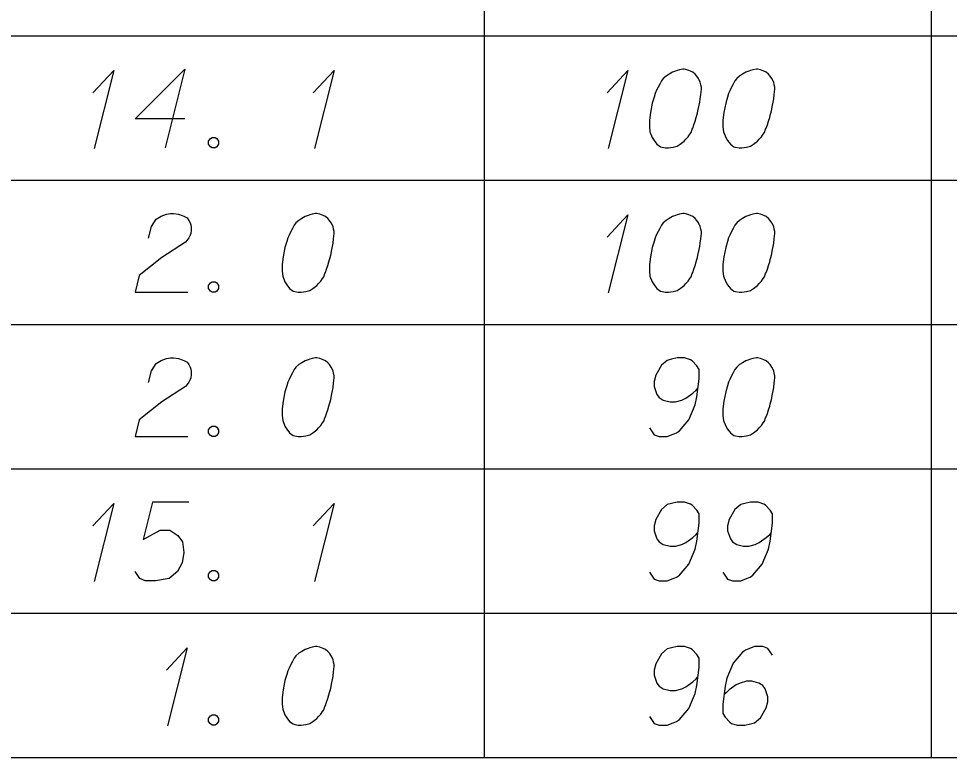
# Model space of a CAD drawing. Extents: x 2074207 to 2076812, y 516372 to 523312.
# Drawn here: x 2076621.8 to 2076678.5, y 519762.1 to 519807.1 of the extents above; entities that cross this region are included whole.
import ezdxf

# ---------------------------------------------------------------- set-up
doc = ezdxf.new("R2010")
doc.units = 0
for name, color, linetype in [('Prop DirtTable_ Soil Test Results - Outline (Major)', 7, 'Continuous'), ('Prop DirtTable_ Soil Test Results - Outline (Minor)', 7, 'Continuous'), ('Prop DirtTable_ Soil Test Results - Tx (Sample Data)', 7, 'Continuous')]:
    doc.layers.add(name, color=color, linetype=linetype)

msp = doc.modelspace()

# ---------------------------------------------------------------- linework, layer by layer
at = {"layer": 'Prop DirtTable_ Soil Test Results - Outline (Major)'}
msp.add_line((2076260.609, 519762.059), (2076811.903, 519762.059), dxfattribs=at)
at = {"layer": 'Prop DirtTable_ Soil Test Results - Outline (Minor)'}
for p, q in [((2076650.154, 519814.859), (2076650.154, 519806.059)), ((2076677.413, 519814.859), (2076677.413, 519806.059)), ((2076260.609, 519806.059), (2076811.903, 519806.059)), ((2076260.609, 519806.059), (2076811.903, 519806.059)), ((2076650.154, 519806.059), (2076650.154, 519797.259)), ((2076677.413, 519806.059), (2076677.413, 519797.259)), ((2076260.609, 519797.259), (2076811.903, 519797.259)), ((2076260.609, 519797.259), (2076811.903, 519797.259)), ((2076650.154, 519797.259), (2076650.154, 519788.459)), ((2076677.413, 519797.259), (2076677.413, 519788.459)), ((2076260.609, 519788.459), (2076811.903, 519788.459)), ((2076260.609, 519788.459), (2076811.903, 519788.459)), ((2076650.154, 519788.459), (2076650.154, 519779.659)), ((2076677.413, 519788.459), (2076677.413, 519779.659)), ((2076260.609, 519779.659), (2076811.903, 519779.659)), ((2076260.609, 519779.659), (2076811.903, 519779.659)), ((2076650.154, 519779.659), (2076650.154, 519770.859)), ((2076677.413, 519779.659), (2076677.413, 519770.859)), ((2076260.609, 519770.859), (2076811.903, 519770.859)), ((2076260.609, 519770.859), (2076811.903, 519770.859)), ((2076650.154, 519770.859), (2076650.154, 519762.059)), ((2076677.413, 519770.859), (2076677.413, 519762.059)), ((2076260.609, 519762.059), (2076811.903, 519762.059))]:
    msp.add_line(p, q, dxfattribs=at)
at = {"layer": 'Prop DirtTable_ Soil Test Results - Tx (Sample Data)'}
for points in [[(2076626.3, 519802.582), (2076627.57, 519803.943), (2076626.371, 519799.181)], [(2076631.909, 519800.995), (2076628.876, 519800.995), (2076631.909, 519804.018), (2076630.71, 519799.218)], [(2076639.74, 519802.582), (2076641.01, 519803.943), (2076639.811, 519799.181)], [(2076657.66, 519802.582), (2076658.93, 519803.943), (2076657.731, 519799.181)], [(2076662.352, 519804.018), (2076662.282, 519804.018), (2076662.07, 519803.981), (2076661.929, 519803.943), (2076661.823, 519803.905), (2076661.647, 519803.83), (2076661.435, 519803.716), (2076661.259, 519803.603), (2076661.082, 519803.452), (2076660.976, 519803.3), (2076660.871, 519803.111), (2076660.765, 519802.922), (2076660.659, 519802.696), (2076660.588, 519802.544), (2076660.518, 519802.318), (2076660.412, 519801.94), (2076660.306, 519801.373), (2076660.236, 519800.919), (2076660.236, 519800.504), (2076660.271, 519800.201), (2076660.412, 519799.861), (2076660.518, 519799.672), (2076660.694, 519799.445), (2076660.906, 519799.294), (2076661.012, 519799.256), (2076661.223, 519799.218), (2076661.4, 519799.218), (2076661.682, 519799.256), (2076661.929, 519799.332), (2076662.105, 519799.445), (2076662.352, 519799.634), (2076662.458, 519799.748), (2076662.599, 519799.899), (2076662.705, 519800.05), (2076662.775, 519800.163), (2076662.846, 519800.352), (2076662.881, 519800.428), (2076662.952, 519800.617), (2076663.022, 519800.844), (2076663.093, 519801.07), (2076663.128, 519801.222), (2076663.163, 519801.335), (2076663.199, 519801.486), (2076663.269, 519801.826), (2076663.305, 519802.015), (2076663.34, 519802.204), (2076663.375, 519802.469), (2076663.41, 519802.809), (2076663.41, 519802.922), (2076663.375, 519803.074), (2076663.34, 519803.225), (2076663.234, 519803.452), (2076663.128, 519803.603), (2076663.022, 519803.716), (2076662.881, 519803.83), (2076662.74, 519803.905), (2076662.634, 519803.943), (2076662.529, 519803.981), (2076662.352, 519804.018)], [(2076666.832, 519804.018), (2076666.762, 519804.018), (2076666.55, 519803.981), (2076666.409, 519803.943), (2076666.303, 519803.905), (2076666.127, 519803.83), (2076665.915, 519803.716), (2076665.739, 519803.603), (2076665.562, 519803.452), (2076665.456, 519803.3), (2076665.351, 519803.111), (2076665.245, 519802.922), (2076665.139, 519802.696), (2076665.068, 519802.544), (2076664.998, 519802.318), (2076664.892, 519801.94), (2076664.786, 519801.373), (2076664.716, 519800.919), (2076664.716, 519800.504), (2076664.751, 519800.201), (2076664.892, 519799.861), (2076664.998, 519799.672), (2076665.174, 519799.445), (2076665.386, 519799.294), (2076665.492, 519799.256), (2076665.703, 519799.218), (2076665.88, 519799.218), (2076666.162, 519799.256), (2076666.409, 519799.332), (2076666.585, 519799.445), (2076666.832, 519799.634), (2076666.938, 519799.748), (2076667.079, 519799.899), (2076667.185, 519800.05), (2076667.255, 519800.163), (2076667.326, 519800.352), (2076667.361, 519800.428), (2076667.432, 519800.617), (2076667.502, 519800.844), (2076667.573, 519801.07), (2076667.608, 519801.222), (2076667.643, 519801.335), (2076667.679, 519801.486), (2076667.749, 519801.826), (2076667.785, 519802.015), (2076667.82, 519802.204), (2076667.855, 519802.469), (2076667.89, 519802.809), (2076667.89, 519802.922), (2076667.855, 519803.074), (2076667.82, 519803.225), (2076667.714, 519803.452), (2076667.608, 519803.603), (2076667.502, 519803.716), (2076667.361, 519803.83), (2076667.22, 519803.905), (2076667.114, 519803.943), (2076667.009, 519803.981), (2076666.832, 519804.018)], [(2076633.567, 519799.861), (2076633.744, 519799.861), (2076633.849, 519799.785), (2076633.955, 519799.634), (2076633.955, 519799.445), (2076633.849, 519799.294), (2076633.744, 519799.218), (2076633.567, 519799.218), (2076633.461, 519799.294), (2076633.356, 519799.445), (2076633.356, 519799.634), (2076633.461, 519799.785), (2076633.567, 519799.861)], [(2076629.687, 519793.707), (2076629.863, 519794.425), (2076630.146, 519794.878), (2076630.463, 519795.067), (2076630.78, 519795.181), (2076631.027, 519795.218), (2076631.204, 519795.218), (2076631.521, 519795.181), (2076631.733, 519795.105), (2076631.839, 519795.067), (2076632.05, 519794.954), (2076632.156, 519794.803), (2076632.227, 519794.652), (2076632.262, 519794.538), (2076632.297, 519794.387), (2076632.297, 519794.198), (2076632.262, 519794.009), (2076632.227, 519793.896), (2076632.156, 519793.744), (2076632.05, 519793.593), (2076631.945, 519793.48), (2076630.498, 519792.535), (2076629.123, 519791.439), (2076628.876, 519790.418), (2076632.086, 519790.418)], [(2076639.952, 519795.218), (2076639.882, 519795.218), (2076639.67, 519795.181), (2076639.529, 519795.143), (2076639.423, 519795.105), (2076639.247, 519795.03), (2076639.035, 519794.916), (2076638.859, 519794.803), (2076638.682, 519794.652), (2076638.576, 519794.5), (2076638.471, 519794.311), (2076638.365, 519794.122), (2076638.259, 519793.896), (2076638.188, 519793.744), (2076638.118, 519793.518), (2076638.012, 519793.14), (2076637.906, 519792.573), (2076637.836, 519792.119), (2076637.836, 519791.704), (2076637.871, 519791.401), (2076638.012, 519791.061), (2076638.118, 519790.872), (2076638.294, 519790.645), (2076638.506, 519790.494), (2076638.612, 519790.456), (2076638.823, 519790.418), (2076639, 519790.418), (2076639.282, 519790.456), (2076639.529, 519790.532), (2076639.705, 519790.645), (2076639.952, 519790.834), (2076640.058, 519790.948), (2076640.199, 519791.099), (2076640.305, 519791.25), (2076640.375, 519791.363), (2076640.446, 519791.552), (2076640.481, 519791.628), (2076640.552, 519791.817), (2076640.622, 519792.044), (2076640.693, 519792.27), (2076640.728, 519792.422), (2076640.763, 519792.535), (2076640.799, 519792.686), (2076640.869, 519793.026), (2076640.905, 519793.215), (2076640.94, 519793.404), (2076640.975, 519793.669), (2076641.01, 519794.009), (2076641.01, 519794.122), (2076640.975, 519794.274), (2076640.94, 519794.425), (2076640.834, 519794.652), (2076640.728, 519794.803), (2076640.622, 519794.916), (2076640.481, 519795.03), (2076640.34, 519795.105), (2076640.234, 519795.143), (2076640.129, 519795.181), (2076639.952, 519795.218)], [(2076657.66, 519793.782), (2076658.93, 519795.143), (2076657.731, 519790.381)], [(2076662.352, 519795.218), (2076662.282, 519795.218), (2076662.07, 519795.181), (2076661.929, 519795.143), (2076661.823, 519795.105), (2076661.647, 519795.03), (2076661.435, 519794.916), (2076661.259, 519794.803), (2076661.082, 519794.652), (2076660.976, 519794.5), (2076660.871, 519794.311), (2076660.765, 519794.122), (2076660.659, 519793.896), (2076660.588, 519793.744), (2076660.518, 519793.518), (2076660.412, 519793.14), (2076660.306, 519792.573), (2076660.236, 519792.119), (2076660.236, 519791.704), (2076660.271, 519791.401), (2076660.412, 519791.061), (2076660.518, 519790.872), (2076660.694, 519790.645), (2076660.906, 519790.494), (2076661.012, 519790.456), (2076661.223, 519790.418), (2076661.4, 519790.418), (2076661.682, 519790.456), (2076661.929, 519790.532), (2076662.105, 519790.645), (2076662.352, 519790.834), (2076662.458, 519790.948), (2076662.599, 519791.099), (2076662.705, 519791.25), (2076662.775, 519791.363), (2076662.846, 519791.552), (2076662.881, 519791.628), (2076662.952, 519791.817), (2076663.022, 519792.044), (2076663.093, 519792.27), (2076663.128, 519792.422), (2076663.163, 519792.535), (2076663.199, 519792.686), (2076663.269, 519793.026), (2076663.305, 519793.215), (2076663.34, 519793.404), (2076663.375, 519793.669), (2076663.41, 519794.009), (2076663.41, 519794.122), (2076663.375, 519794.274), (2076663.34, 519794.425), (2076663.234, 519794.652), (2076663.128, 519794.803), (2076663.022, 519794.916), (2076662.881, 519795.03), (2076662.74, 519795.105), (2076662.634, 519795.143), (2076662.529, 519795.181), (2076662.352, 519795.218)], [(2076666.832, 519795.218), (2076666.762, 519795.218), (2076666.55, 519795.181), (2076666.409, 519795.143), (2076666.303, 519795.105), (2076666.127, 519795.03), (2076665.915, 519794.916), (2076665.739, 519794.803), (2076665.562, 519794.652), (2076665.456, 519794.5), (2076665.351, 519794.311), (2076665.245, 519794.122), (2076665.139, 519793.896), (2076665.068, 519793.744), (2076664.998, 519793.518), (2076664.892, 519793.14), (2076664.786, 519792.573), (2076664.716, 519792.119), (2076664.716, 519791.704), (2076664.751, 519791.401), (2076664.892, 519791.061), (2076664.998, 519790.872), (2076665.174, 519790.645), (2076665.386, 519790.494), (2076665.492, 519790.456), (2076665.703, 519790.418), (2076665.88, 519790.418), (2076666.162, 519790.456), (2076666.409, 519790.532), (2076666.585, 519790.645), (2076666.832, 519790.834), (2076666.938, 519790.948), (2076667.079, 519791.099), (2076667.185, 519791.25), (2076667.255, 519791.363), (2076667.326, 519791.552), (2076667.361, 519791.628), (2076667.432, 519791.817), (2076667.502, 519792.044), (2076667.573, 519792.27), (2076667.608, 519792.422), (2076667.643, 519792.535), (2076667.679, 519792.686), (2076667.749, 519793.026), (2076667.785, 519793.215), (2076667.82, 519793.404), (2076667.855, 519793.669), (2076667.89, 519794.009), (2076667.89, 519794.122), (2076667.855, 519794.274), (2076667.82, 519794.425), (2076667.714, 519794.652), (2076667.608, 519794.803), (2076667.502, 519794.916), (2076667.361, 519795.03), (2076667.22, 519795.105), (2076667.114, 519795.143), (2076667.009, 519795.181), (2076666.832, 519795.218)], [(2076633.567, 519791.061), (2076633.744, 519791.061), (2076633.849, 519790.985), (2076633.955, 519790.834), (2076633.955, 519790.645), (2076633.849, 519790.494), (2076633.744, 519790.418), (2076633.567, 519790.418), (2076633.461, 519790.494), (2076633.356, 519790.645), (2076633.356, 519790.834), (2076633.461, 519790.985), (2076633.567, 519791.061)], [(2076629.687, 519784.907), (2076629.863, 519785.625), (2076630.146, 519786.078), (2076630.463, 519786.267), (2076630.78, 519786.381), (2076631.027, 519786.418), (2076631.204, 519786.418), (2076631.521, 519786.381), (2076631.733, 519786.305), (2076631.839, 519786.267), (2076632.05, 519786.154), (2076632.156, 519786.003), (2076632.227, 519785.852), (2076632.262, 519785.738), (2076632.297, 519785.587), (2076632.297, 519785.398), (2076632.262, 519785.209), (2076632.227, 519785.096), (2076632.156, 519784.944), (2076632.05, 519784.793), (2076631.945, 519784.68), (2076630.498, 519783.735), (2076629.123, 519782.639), (2076628.876, 519781.618), (2076632.086, 519781.618)], [(2076639.952, 519786.418), (2076639.882, 519786.418), (2076639.67, 519786.381), (2076639.529, 519786.343), (2076639.423, 519786.305), (2076639.247, 519786.23), (2076639.035, 519786.116), (2076638.859, 519786.003), (2076638.682, 519785.852), (2076638.576, 519785.7), (2076638.471, 519785.511), (2076638.365, 519785.322), (2076638.259, 519785.096), (2076638.188, 519784.944), (2076638.118, 519784.718), (2076638.012, 519784.34), (2076637.906, 519783.773), (2076637.836, 519783.319), (2076637.836, 519782.904), (2076637.871, 519782.601), (2076638.012, 519782.261), (2076638.118, 519782.072), (2076638.294, 519781.845), (2076638.506, 519781.694), (2076638.612, 519781.656), (2076638.823, 519781.618), (2076639, 519781.618), (2076639.282, 519781.656), (2076639.529, 519781.732), (2076639.705, 519781.845), (2076639.952, 519782.034), (2076640.058, 519782.148), (2076640.199, 519782.299), (2076640.305, 519782.45), (2076640.375, 519782.563), (2076640.446, 519782.752), (2076640.481, 519782.828), (2076640.552, 519783.017), (2076640.622, 519783.244), (2076640.693, 519783.47), (2076640.728, 519783.622), (2076640.763, 519783.735), (2076640.799, 519783.886), (2076640.869, 519784.226), (2076640.905, 519784.415), (2076640.94, 519784.604), (2076640.975, 519784.869), (2076641.01, 519785.209), (2076641.01, 519785.322), (2076640.975, 519785.474), (2076640.94, 519785.625), (2076640.834, 519785.852), (2076640.728, 519786.003), (2076640.622, 519786.116), (2076640.481, 519786.23), (2076640.34, 519786.305), (2076640.234, 519786.343), (2076640.129, 519786.381), (2076639.952, 519786.418)], [(2076660.236, 519782.148), (2076660.518, 519781.732), (2076660.835, 519781.618), (2076661.329, 519781.618), (2076661.682, 519781.77), (2076661.894, 519781.845), (2076662.07, 519781.959), (2076662.634, 519782.639), (2076663.022, 519783.546), (2076663.128, 519784.037), (2076663.269, 519785.133), (2076663.269, 519785.7), (2076663.128, 519785.927), (2076662.846, 519786.23), (2076662.74, 519786.305), (2076662.387, 519786.418), (2076661.929, 519786.418), (2076661.576, 519786.343), (2076661.329, 519786.267), (2076660.976, 519785.965), (2076660.624, 519785.36), (2076660.518, 519784.982), (2076660.518, 519784.68), (2076660.694, 519784.189), (2076660.835, 519784), (2076661.082, 519783.848), (2076661.506, 519783.735), (2076661.823, 519783.735), (2076662.211, 519783.848), (2076662.458, 519783.962), (2076662.881, 519784.264), (2076663.093, 519784.453), (2076663.199, 519784.567)], [(2076666.832, 519786.418), (2076666.762, 519786.418), (2076666.55, 519786.381), (2076666.409, 519786.343), (2076666.303, 519786.305), (2076666.127, 519786.23), (2076665.915, 519786.116), (2076665.739, 519786.003), (2076665.562, 519785.852), (2076665.456, 519785.7), (2076665.351, 519785.511), (2076665.245, 519785.322), (2076665.139, 519785.096), (2076665.068, 519784.944), (2076664.998, 519784.718), (2076664.892, 519784.34), (2076664.786, 519783.773), (2076664.716, 519783.319), (2076664.716, 519782.904), (2076664.751, 519782.601), (2076664.892, 519782.261), (2076664.998, 519782.072), (2076665.174, 519781.845), (2076665.386, 519781.694), (2076665.492, 519781.656), (2076665.703, 519781.618), (2076665.88, 519781.618), (2076666.162, 519781.656), (2076666.409, 519781.732), (2076666.585, 519781.845), (2076666.832, 519782.034), (2076666.938, 519782.148), (2076667.079, 519782.299), (2076667.185, 519782.45), (2076667.255, 519782.563), (2076667.326, 519782.752), (2076667.361, 519782.828), (2076667.432, 519783.017), (2076667.502, 519783.244), (2076667.573, 519783.47), (2076667.608, 519783.622), (2076667.643, 519783.735), (2076667.679, 519783.886), (2076667.749, 519784.226), (2076667.785, 519784.415), (2076667.82, 519784.604), (2076667.855, 519784.869), (2076667.89, 519785.209), (2076667.89, 519785.322), (2076667.855, 519785.474), (2076667.82, 519785.625), (2076667.714, 519785.852), (2076667.608, 519786.003), (2076667.502, 519786.116), (2076667.361, 519786.23), (2076667.22, 519786.305), (2076667.114, 519786.343), (2076667.009, 519786.381), (2076666.832, 519786.418)], [(2076633.567, 519782.261), (2076633.744, 519782.261), (2076633.849, 519782.185), (2076633.955, 519782.034), (2076633.955, 519781.845), (2076633.849, 519781.694), (2076633.744, 519781.618), (2076633.567, 519781.618), (2076633.461, 519781.694), (2076633.356, 519781.845), (2076633.356, 519782.034), (2076633.461, 519782.185), (2076633.567, 519782.261)], [(2076626.3, 519776.182), (2076627.57, 519777.543), (2076626.371, 519772.781)], [(2076632.156, 519777.618), (2076629.934, 519777.618), (2076629.369, 519775.351), (2076630.392, 519775.918), (2076630.992, 519775.918), (2076631.486, 519775.578), (2076631.768, 519775.2), (2076631.839, 519774.557), (2076631.733, 519773.915), (2076631.451, 519773.385), (2076630.957, 519772.97), (2076630.11, 519772.818), (2076629.475, 519772.818), (2076629.158, 519772.97), (2076628.876, 519773.385)], [(2076639.74, 519776.182), (2076641.01, 519777.543), (2076639.811, 519772.781)], [(2076660.236, 519773.348), (2076660.518, 519772.932), (2076660.835, 519772.818), (2076661.329, 519772.818), (2076661.682, 519772.97), (2076661.894, 519773.045), (2076662.07, 519773.159), (2076662.634, 519773.839), (2076663.022, 519774.746), (2076663.128, 519775.237), (2076663.269, 519776.333), (2076663.269, 519776.9), (2076663.128, 519777.127), (2076662.846, 519777.43), (2076662.74, 519777.505), (2076662.387, 519777.618), (2076661.929, 519777.618), (2076661.576, 519777.543), (2076661.329, 519777.467), (2076660.976, 519777.165), (2076660.624, 519776.56), (2076660.518, 519776.182), (2076660.518, 519775.88), (2076660.694, 519775.389), (2076660.835, 519775.2), (2076661.082, 519775.048), (2076661.506, 519774.935), (2076661.823, 519774.935), (2076662.211, 519775.048), (2076662.458, 519775.162), (2076662.881, 519775.464), (2076663.093, 519775.653), (2076663.199, 519775.767)], [(2076664.716, 519773.348), (2076664.998, 519772.932), (2076665.315, 519772.818), (2076665.809, 519772.818), (2076666.162, 519772.97), (2076666.374, 519773.045), (2076666.55, 519773.159), (2076667.114, 519773.839), (2076667.502, 519774.746), (2076667.608, 519775.237), (2076667.749, 519776.333), (2076667.749, 519776.9), (2076667.608, 519777.127), (2076667.326, 519777.43), (2076667.22, 519777.505), (2076666.867, 519777.618), (2076666.409, 519777.618), (2076666.056, 519777.543), (2076665.809, 519777.467), (2076665.456, 519777.165), (2076665.104, 519776.56), (2076664.998, 519776.182), (2076664.998, 519775.88), (2076665.174, 519775.389), (2076665.315, 519775.2), (2076665.562, 519775.048), (2076665.986, 519774.935), (2076666.303, 519774.935), (2076666.691, 519775.048), (2076666.938, 519775.162), (2076667.361, 519775.464), (2076667.573, 519775.653), (2076667.679, 519775.767)], [(2076633.567, 519773.461), (2076633.744, 519773.461), (2076633.849, 519773.385), (2076633.955, 519773.234), (2076633.955, 519773.045), (2076633.849, 519772.894), (2076633.744, 519772.818), (2076633.567, 519772.818), (2076633.461, 519772.894), (2076633.356, 519773.045), (2076633.356, 519773.234), (2076633.461, 519773.385), (2076633.567, 519773.461)], [(2076630.78, 519767.382), (2076632.05, 519768.743), (2076630.851, 519763.981)], [(2076639.952, 519768.818), (2076639.882, 519768.818), (2076639.67, 519768.781), (2076639.529, 519768.743), (2076639.423, 519768.705), (2076639.247, 519768.63), (2076639.035, 519768.516), (2076638.859, 519768.403), (2076638.682, 519768.252), (2076638.576, 519768.1), (2076638.471, 519767.911), (2076638.365, 519767.722), (2076638.259, 519767.496), (2076638.188, 519767.344), (2076638.118, 519767.118), (2076638.012, 519766.74), (2076637.906, 519766.173), (2076637.836, 519765.719), (2076637.836, 519765.304), (2076637.871, 519765.001), (2076638.012, 519764.661), (2076638.118, 519764.472), (2076638.294, 519764.245), (2076638.506, 519764.094), (2076638.612, 519764.056), (2076638.823, 519764.018), (2076639, 519764.018), (2076639.282, 519764.056), (2076639.529, 519764.132), (2076639.705, 519764.245), (2076639.952, 519764.434), (2076640.058, 519764.548), (2076640.199, 519764.699), (2076640.305, 519764.85), (2076640.375, 519764.963), (2076640.446, 519765.152), (2076640.481, 519765.228), (2076640.552, 519765.417), (2076640.622, 519765.644), (2076640.693, 519765.87), (2076640.728, 519766.022), (2076640.763, 519766.135), (2076640.799, 519766.286), (2076640.869, 519766.626), (2076640.905, 519766.815), (2076640.94, 519767.004), (2076640.975, 519767.269), (2076641.01, 519767.609), (2076641.01, 519767.722), (2076640.975, 519767.874), (2076640.94, 519768.025), (2076640.834, 519768.252), (2076640.728, 519768.403), (2076640.622, 519768.516), (2076640.481, 519768.63), (2076640.34, 519768.705), (2076640.234, 519768.743), (2076640.129, 519768.781), (2076639.952, 519768.818)], [(2076660.236, 519764.548), (2076660.518, 519764.132), (2076660.835, 519764.018), (2076661.329, 519764.018), (2076661.682, 519764.17), (2076661.894, 519764.245), (2076662.07, 519764.359), (2076662.634, 519765.039), (2076663.022, 519765.946), (2076663.128, 519766.437), (2076663.269, 519767.533), (2076663.269, 519768.1), (2076663.128, 519768.327), (2076662.846, 519768.63), (2076662.74, 519768.705), (2076662.387, 519768.818), (2076661.929, 519768.818), (2076661.576, 519768.743), (2076661.329, 519768.667), (2076660.976, 519768.365), (2076660.624, 519767.76), (2076660.518, 519767.382), (2076660.518, 519767.08), (2076660.694, 519766.589), (2076660.835, 519766.4), (2076661.082, 519766.248), (2076661.506, 519766.135), (2076661.823, 519766.135), (2076662.211, 519766.248), (2076662.458, 519766.362), (2076662.881, 519766.664), (2076663.093, 519766.853), (2076663.199, 519766.967)], [(2076667.749, 519768.289), (2076667.467, 519768.705), (2076667.15, 519768.818), (2076666.656, 519768.818), (2076666.303, 519768.667), (2076666.091, 519768.592), (2076665.915, 519768.478), (2076665.351, 519767.798), (2076664.963, 519766.891), (2076664.857, 519766.4), (2076664.716, 519765.304), (2076664.716, 519764.737), (2076664.857, 519764.51), (2076665.139, 519764.207), (2076665.245, 519764.132), (2076665.598, 519764.018), (2076666.056, 519764.018), (2076666.409, 519764.094), (2076666.656, 519764.17), (2076667.009, 519764.472), (2076667.361, 519765.077), (2076667.467, 519765.455), (2076667.467, 519765.757), (2076667.291, 519766.248), (2076667.15, 519766.437), (2076666.903, 519766.589), (2076666.479, 519766.702), (2076666.162, 519766.702), (2076665.774, 519766.589), (2076665.527, 519766.475), (2076665.104, 519766.173), (2076664.892, 519765.984), (2076664.786, 519765.87)], [(2076633.567, 519764.661), (2076633.744, 519764.661), (2076633.849, 519764.585), (2076633.955, 519764.434), (2076633.955, 519764.245), (2076633.849, 519764.094), (2076633.744, 519764.018), (2076633.567, 519764.018), (2076633.461, 519764.094), (2076633.356, 519764.245), (2076633.356, 519764.434), (2076633.461, 519764.585), (2076633.567, 519764.661)]]:
    msp.add_lwpolyline(points, dxfattribs=at)

doc.saveas('drawing.dxf')
